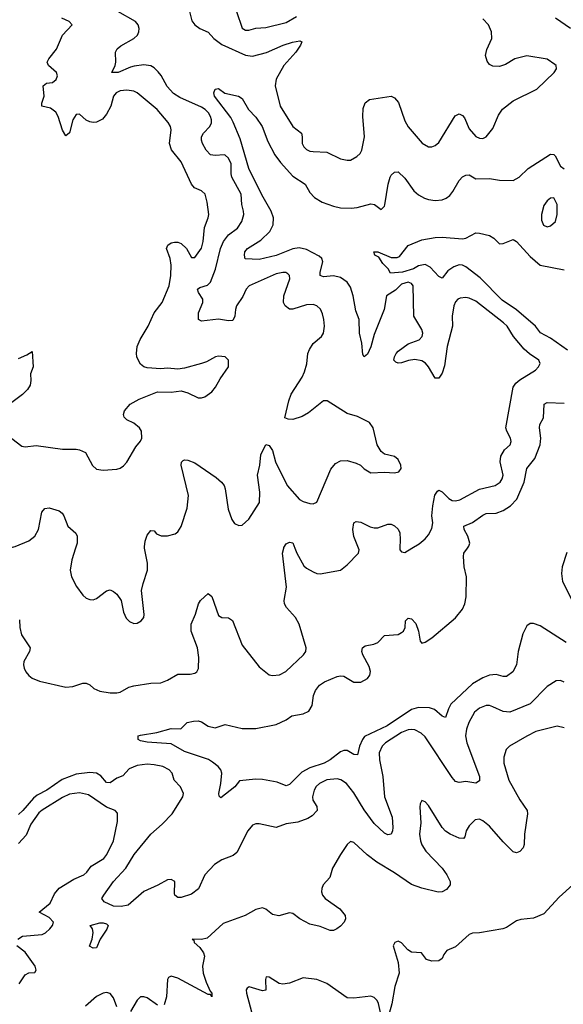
# Model space of a CAD drawing. Header units: inches. Extents: x 1843162 to 1959474, y 907081 to 1016326.
# Tile 428 of 656: x 1903517 to 1906726, y 967305 to 973121. Entities that reach past the tile are written whole.
import ezdxf

# ---------------------------------------------------------------- set-up
doc = ezdxf.new("R2010")
doc.units = ezdxf.units.IN
doc.header["$MEASUREMENT"] = 0
doc.layers.add('B9906', color=7, linetype='Continuous')
doc.layers.add('B9907', color=7, linetype='Continuous')

msp = doc.modelspace()

# ---------------------------------------------------------------- linework, layer by layer
at = {"layer": 'B9906', "color": 5}
for points, elevation in [([(1903516.3, 969576.3), (1903518, 969530), (1903528, 969488), (1903578.8, 969410), (1903574.8, 969390), (1903541.6, 969330), (1903538.4, 969310), (1903543.1, 969290), (1903552.4, 969270), (1903570, 969248.2), (1903590, 969232.4), (1903633.3, 969213.3), (1903790, 969178.7), (1903830, 969181.6), (1903890, 969201.6), (1903910, 969202), (1903930, 969193), (1903954.8, 969170), (1903990, 969154.4), (1904050, 969144.9), (1904090, 969144.4), (1904110, 969148.5), (1904161.8, 969178.2), (1904190, 969187.2), (1904290, 969201.7), (1904350, 969204), (1904390, 969219.6), (1904450, 969255.6), (1904524, 969256), (1904550, 969260.4), (1904562, 969270), (1904571.7, 969288.3), (1904574.6, 969354.6), (1904565.8, 969410), (1904529.9, 969510), (1904528.7, 969550), (1904555.4, 969610), (1904572, 969670), (1904584.5, 969690), (1904630, 969730.8), (1904650, 969714.8), (1904690, 969602), (1904710, 969590.4), (1904750, 969588.8), (1904772.4, 969572.4), (1904830, 969426.4), (1904930, 969299.3), (1904990, 969250.5), (1905010, 969246.4), (1905050, 969252), (1905088.6, 969271.4), (1905192.7, 969370), (1905206.6, 969390), (1905207.3, 969410), (1905166.9, 969550), (1905144.4, 969590), (1905091.1, 969650), (1905080.3, 969670), (1905077.4, 969690), (1905091.6, 969770), (1905068.9, 969970), (1905075.6, 970000)], 540), ([(1903846.5, 970000), (1903824.8, 969930), (1903813.7, 969870), (1903821.7, 969830), (1903852.4, 969772.4), (1903890, 969722), (1903910, 969704.9), (1903930, 969695.5), (1903950, 969694.9), (1903970, 969701.6), (1904030, 969748), (1904050, 969752.4), (1904070, 969743), (1904090, 969727.3), (1904115.5, 969690), (1904130, 969622), (1904146, 969586), (1904165.8, 969565.8), (1904190, 969554.8), (1904210, 969556), (1904234, 969570), (1904249, 969590), (1904252.1, 969607.9), (1904236.3, 969750), (1904244.7, 969790), (1904271.1, 969870), (1904271.1, 969910), (1904254.2, 970000)], 560), ([(1906742.3, 969442.3), (1906590, 969540.3), (1906550, 969554.8), (1906530, 969554), (1906510, 969541.3), (1906486.1, 969493.9), (1906459.6, 969390), (1906449.1, 969310), (1906427.4, 969270), (1906390, 969241.7), (1906370, 969241.7), (1906330, 969252.5), (1906290, 969249), (1906250, 969234.3), (1906190, 969198.4), (1906062.2, 969077.8), (1906047.1, 969050), (1906030, 968999.5), (1906010, 969006.3), (1905965.9, 969045.9), (1905936.3, 969056.3), (1905870, 969058), (1905830, 969046.2), (1905685.8, 968950), (1905552.8, 968887.2), (1905539.8, 968870), (1905523, 968830), (1905510, 968779.3), (1905490, 968780.5), (1905450, 968804.8), (1905430, 968803.8), (1905410, 968796.5), (1905349.1, 968750), (1905314.9, 968730), (1905230, 968701.9), (1905182.9, 968677.1), (1905110, 968603.9), (1905090, 968596), (1905037.1, 968617.1), (1904950, 968632.7), (1904910, 968635), (1904814.8, 968625.2), (1904787.2, 968590), (1904704.7, 968524.7), (1904694, 968534), (1904692.7, 968550), (1904704.5, 968610), (1904709.6, 968670), (1904704.2, 968690), (1904688.2, 968710), (1904655.8, 968735.8), (1904630.7, 968750.7), (1904490, 968798.8), (1904410, 968843.5), (1904270, 968852.7), (1904230, 968861.2), (1904215.3, 968870), (1904215.3, 968890), (1904230, 968894.9), (1904326, 968910), (1904410, 968934), (1904467.3, 968932.7), (1904506, 968970), (1904542, 968978), (1904570, 968978.8), (1904590, 968974), (1904630, 968947.3), (1904670, 968939.1), (1904730, 968958.8), (1904830, 968933.4), (1904910, 968933.4), (1905030, 968957.1), (1905090, 968985.5), (1905122.7, 969010), (1905190, 969020.2), (1905222.7, 969037.3), (1905242.6, 969070), (1905251.7, 969130), (1905261.9, 969158.1), (1905285.7, 969190), (1905315.1, 969210), (1905390, 969241.3), (1905410, 969244.9), (1905430, 969242.6), (1905490, 969208.2), (1905530, 969207.2), (1905570, 969228.9), (1905584.4, 969250), (1905588.2, 969271.8), (1905580.5, 969300.5), (1905542.4, 969370), (1905537, 969390), (1905541.2, 969410), (1905557, 969423), (1905606.6, 969433.4), (1905630, 969443), (1905670, 969482.8), (1905750, 969490.5), (1905770, 969500.4), (1905782, 969510), (1905791.5, 969530), (1905793.2, 969570), (1905810, 969586.8), (1905830, 969582), (1905854.6, 969554.6), (1905870.2, 969510.2), (1905880.5, 969450), (1905890, 969439.1), (1905910, 969444.9), (1905950, 969470.4), (1906090, 969588.9), (1906130, 969639.5), (1906144.8, 969670), (1906152, 969712), (1906153.3, 969830), (1906141, 969890), (1906135.8, 969950), (1906138.5, 969970), (1906160.2, 970000)], 520), ([(1905141.2, 970000), (1905152.1, 969970), (1905194.8, 969894.8), (1905210, 969881.1), (1905250, 969859.5), (1905270, 969850.4), (1905290, 969848), (1905410, 969870.5), (1905450, 969900.4), (1905515.8, 969970), (1905521.1, 969990), (1905517, 970000)], 540), ([(1905759.8, 970000), (1905759.8, 969999.8), (1905761, 969990), (1905770, 969978), (1905790, 969974.8), (1905831.5, 970000)], 540), ([(1906747, 969973), (1906718.4, 969890), (1906715.2, 969850), (1906721.9, 969801.9), (1906777.4, 969690)], 520), ([(1906730, 969208), (1906710, 969218), (1906684.4, 969215.6), (1906630, 969181.7), (1906530, 969080.3), (1906410, 969030.7), (1906370, 969034.6), (1906310, 969062.8), (1906290, 969069.8), (1906270, 969069.8), (1906230, 969054.5), (1906202.4, 969030), (1906167.7, 968970), (1906154.2, 968930), (1906148.8, 968890), (1906155.9, 968850), (1906231.5, 968650), (1906230, 968625.1), (1906210, 968612.1), (1906150, 968621), (1906110, 968614.7), (1906090, 968622), (1906070, 968644.7), (1905910, 968885.3), (1905886.2, 968906.2), (1905850, 968925.8), (1905830, 968928.9), (1905810, 968925.8), (1905770, 968910.5), (1905675.6, 968850), (1905655.8, 968830), (1905638.3, 968790), (1905639.8, 968750), (1905660.8, 968650), (1905670.1, 968530.1), (1905715.5, 968410), (1905719.7, 968350), (1905718, 968330), (1905710, 968309.6), (1905690, 968306.2), (1905670, 968315.3), (1905610, 968372.3), (1905550, 968453.4), (1905490, 968553.5), (1905445.1, 968610), (1905411.6, 968631.6), (1905390, 968637.5), (1905330, 968630.5), (1905286.5, 968610), (1905267.6, 968592.4), (1905255.2, 968570), (1905245.5, 968530), (1905247.7, 968510), (1905270, 968472.7), (1905272.4, 968450), (1905242.5, 968417.5), (1905217.7, 968402.3), (1905159, 968381), (1905089.5, 968370.5), (1905030, 968349.6), (1904930, 968371.8), (1904910, 968372), (1904890, 968362.7), (1904863, 968330), (1904797.8, 968202.2), (1904775.9, 968184.1), (1904710, 968158.3), (1904666.7, 968130), (1904609.1, 968070.9), (1904572.1, 967987.9), (1904530, 967956.2), (1904470, 967936.2), (1904450, 967937), (1904432.7, 967950), (1904430, 967958), (1904432.6, 968030), (1904410, 968041.7), (1904390, 968040.4), (1904332.1, 968007.9), (1904250, 967971.1), (1904157.6, 967890), (1904116.6, 967883.4), (1904070, 967885.1), (1904015.6, 967910), (1904001.1, 967930), (1904012.6, 967950), (1904070.8, 968030), (1904143.9, 968110), (1904192.1, 968190), (1904289.9, 968310.1), (1904357.3, 968370), (1904415.8, 968430), (1904478.9, 968530), (1904483, 968550), (1904465.6, 968590), (1904429, 968629), (1904415.8, 968670), (1904399.7, 968690), (1904360.7, 968710), (1904310, 968719.3), (1904270, 968722.9), (1904210, 968715.4), (1904163, 968697), (1904126.1, 968653.9), (1904090, 968641.5), (1904050, 968614), (1904030, 968615), (1903994.9, 968654.9), (1903970, 968671), (1903930, 968674.9), (1903850, 968664), (1903767.9, 968632.1), (1903677.1, 968570), (1903620.4, 968539.6), (1903598.2, 968521.8), (1903536.1, 968450), (1903510, 968426.8)], 540), ([(1906730, 968937.4), (1906690, 968948.4), (1906564, 968916), (1906510.1, 968889.9), (1906408, 968830), (1906388.5, 968810), (1906374.3, 968765.7), (1906374.7, 968730), (1906403.8, 968630), (1906470, 968513.7), (1906512.9, 968450), (1906514.3, 968430), (1906496.5, 968310), (1906494.6, 968250), (1906488.5, 968230), (1906470, 968207.8), (1906450, 968199.7), (1906430, 968205.4), (1906370, 968264.8), (1906290, 968358), (1906250, 968389.7), (1906230, 968398.9), (1906206.1, 968393.9), (1906170, 968359.5), (1906152.4, 968330), (1906145.2, 968294.8), (1906136.1, 968283.9), (1906110, 968286), (1906058, 968310), (1906030, 968328.3), (1906009.7, 968350), (1905930, 968479.3), (1905910, 968501.2), (1905890, 968508.7), (1905880.7, 968490), (1905879.3, 968470), (1905883.8, 968376.2), (1905876.9, 968310), (1905881.8, 968270), (1905890, 968246.4), (1905913.8, 968210), (1906010.1, 968110.1), (1906038.3, 968070), (1906057.1, 968030), (1906057.1, 968010), (1906035.8, 967984.2), (1906010, 967969.7), (1905987.2, 967967.2), (1905890, 967991.3), (1905830, 968012.4), (1905730, 968082.6), (1905624.9, 968144.9), (1905567.2, 968187.2), (1905490, 968260.7), (1905470, 968266), (1905450, 968249.4), (1905410, 968189.6), (1905362.6, 968110), (1905346.7, 968053.3), (1905308.5, 968010), (1905300.5, 967990), (1905298, 967970), (1905304.4, 967950), (1905320.3, 967930), (1905407.2, 967870), (1905438, 967830), (1905439, 967810), (1905431.5, 967790), (1905410, 967766), (1905389.2, 967750.8), (1905370, 967740.5), (1905350, 967740.4), (1905290, 967765.1), (1905230, 967778.8), (1905171.2, 967810), (1905130, 967841.5), (1905110, 967845.3), (1905047.3, 967827.3), (1905010, 967836.3), (1904970, 967866.6), (1904950, 967875.1), (1904910, 967864.5), (1904846.8, 967830), (1904717.3, 967782.7), (1904623.2, 967696.8), (1904590, 967688.9), (1904534.8, 967690), (1904543.9, 967683.9), (1904546.9, 967670), (1904580.9, 967640.9), (1904602.7, 967610), (1904607.2, 967590), (1904595.2, 967530), (1904598.9, 967490), (1904616.8, 967436.8), (1904641.8, 967381.8), (1904651.4, 967370), (1904650.3, 967349.7), (1904643.1, 967363.1), (1904630, 967363), (1904450, 967459.7), (1904410, 967472.3), (1904395.9, 967464.1), (1904388.6, 967451.4), (1904383.1, 967350), (1904370, 967302)], 560), ([(1903505.1, 967690), (1903533, 967707), (1903650, 967718.4), (1903670, 967728.2), (1903695.1, 967750), (1903709.8, 967770), (1903716, 967790), (1903690, 967817.3), (1903632.3, 967850), (1903696.8, 967903.2), (1903722.2, 967957.8), (1903749, 967991), (1903836, 968044), (1903895.1, 968070), (1903914, 968086), (1903939.5, 968120.5), (1904013.2, 968166.8), (1904030.7, 968190), (1904070.9, 968270), (1904094.1, 968385.9), (1904094, 968434), (1904081.2, 968450), (1904030, 968469.7), (1903922, 968542), (1903870, 968553.9), (1903810, 968545.9), (1903770, 968525.9), (1903650, 968452.2), (1903630, 968435.5), (1903582.1, 968370), (1903555.4, 968304.6), (1903510, 968255.9)], 560), ([(1906782.4, 968010), (1906702.2, 967937.8), (1906610, 967839.7), (1906550, 967813.3), (1906474.2, 967805.8), (1906450, 967798.4), (1906390, 967759.5), (1906368.5, 967751.5), (1906230, 967727.6), (1906190, 967725.1), (1906170, 967717), (1906090, 967645.1), (1906038, 967622), (1906019.9, 967600.1), (1906010, 967575.3), (1905990, 967562.7), (1905950, 967559.3), (1905918, 967570), (1905889.2, 967609.2), (1905830, 967613.6), (1905807, 967627), (1905770, 967669.2), (1905750, 967679), (1905730.7, 967669.3), (1905720.7, 967650), (1905751.5, 967551.5), (1905756.1, 967490), (1905731.1, 967410), (1905713, 967307), (1905696.9, 967250)], 580), ([(1903513.8, 967426.2), (1903550, 967479.3), (1903570, 967490.2), (1903606.2, 967493.8), (1903613.1, 967506.9), (1903608.2, 967530), (1903550, 967613), (1903499.5, 967650)], 560), ([(1905650, 967239.3), (1905635.4, 967310), (1905627.3, 967327.3), (1905610, 967345.1), (1905590, 967353.6), (1905490, 967340.5), (1905450, 967344.2), (1905330, 967427.8), (1905270, 967451.1), (1905190, 967461.3), (1905110, 967429.6), (1905070, 967423.6), (1905048.4, 967428.4), (1904990, 967465.2), (1904972, 967468), (1904967.7, 967452.3), (1904970, 967389.2), (1904950, 967384.4), (1904872.2, 967407.8), (1904859.5, 967400.5), (1904853.7, 967390), (1904855.6, 967370), (1904899.5, 967210)], 580), ([(1904089.8, 967290), (1904070, 967342.9), (1904050, 967368.2), (1904030, 967374), (1904010, 967370.9), (1903969.2, 967350.8), (1903905.7, 967294.3)], 560), ([(1904330, 967300.9), (1904270, 967342.9), (1904250, 967349.5), (1904230, 967349.3), (1904210, 967329.2), (1904170, 967262.7)], 560)]:
    msp.add_lwpolyline(points, dxfattribs=dict(at, elevation=elevation))
at = {"layer": 'B9906', "color": 5, "elevation": 540}
msp.add_lwpolyline([(1903950, 967637), (1903928.3, 967648.3), (1903944, 967690), (1903951.3, 967730), (1903947, 967750), (1903932.7, 967770), (1903990, 967787.2), (1904010, 967787.2), (1904030, 967780.2), (1904039.2, 967770), (1904031.8, 967748.2), (1903991.3, 967690), (1903970, 967638)], close=True, dxfattribs=at)
at = {"layer": 'B9907', "color": 5}
for points, elevation in [([(1904508.5, 973208.5), (1904533.5, 973113.5), (1904550.5, 973090), (1904580.7, 973070), (1904630, 973047.2), (1904662.7, 973010), (1904710, 972975.3), (1904850, 972912), (1904890, 972906.1), (1904973.5, 972926.5), (1905072.8, 972970), (1905127.9, 972987.9), (1905170, 972996.5), (1905181.6, 972990), (1905174.7, 972970), (1905146.7, 972930), (1905076.1, 972850), (1905031.1, 972770), (1905025.2, 972730), (1905053.4, 972610), (1905130, 972490.3), (1905179.6, 972450), (1905184.9, 972430), (1905184, 972390), (1905194, 972370), (1905210, 972355.3), (1905230, 972345.2), (1905250, 972342), (1905330, 972339), (1905410, 972299.5), (1905450, 972290.4), (1905470, 972292.2), (1905507.5, 972312.5), (1905525.6, 972330), (1905536, 972350), (1905552.5, 972430), (1905541.8, 972550), (1905543.6, 972596.4), (1905555.6, 972630), (1905581.2, 972650), (1905710, 972670.4), (1905730, 972660.4), (1905752.2, 972632.2), (1905790, 972523), (1905810, 972488.4), (1905892.2, 972392.2), (1905930, 972370.6), (1905950, 972370.5), (1905970, 972378), (1905990, 972396.3), (1906087.3, 972552.7), (1906110, 972566), (1906130, 972555.8), (1906141.8, 972541.8), (1906170, 972476.4), (1906210, 972431.7), (1906230, 972420.9), (1906250, 972419.5), (1906270, 972428.7), (1906310, 972477.6), (1906342.5, 972557.5), (1906367.7, 972592.3), (1906430, 972642), (1906568.6, 972711.4), (1906672.3, 972810), (1906686, 972830), (1906682.7, 972850), (1906676.6, 972856.6), (1906630, 972887), (1906510, 972908.2), (1906438.8, 972890), (1906383.8, 972856.2), (1906350, 972844.2), (1906310, 972846), (1906290, 972857), (1906275.4, 972875.4), (1906266.9, 972910), (1906274.6, 972945.4), (1906304.2, 973010), (1906302.4, 973050), (1906283.5, 973090), (1906250, 973126)], 560), ([(1904254.2, 970000), (1904252.9, 970007.1), (1904258.3, 970041.7), (1904270, 970076), (1904290, 970104.7), (1904310, 970101), (1904324.9, 970084.9), (1904352.2, 970072.2), (1904390, 970072.2), (1904435.2, 970084.8), (1904450, 970096.3), (1904470, 970126.8), (1904504.4, 970235.6), (1904513.1, 970310), (1904469.7, 970490), (1904472, 970508), (1904482, 970518), (1904490, 970522), (1904510, 970518.4), (1904550, 970503.1), (1904677.3, 970417.3), (1904708.9, 970388.9), (1904723, 970370), (1904730.5, 970350), (1904746.4, 970230), (1904768.4, 970168.4), (1904784.7, 970144.7), (1904810, 970134), (1904830, 970134.8), (1904869.4, 970170), (1904931.6, 970270), (1904934.3, 970330), (1904921.3, 970430), (1904934.7, 970490), (1904940.5, 970550), (1904970, 970611), (1904990, 970606.8), (1905010, 970576), (1905027.4, 970510), (1905095, 970370), (1905167.5, 970287.5), (1905190, 970275), (1905230, 970263.9), (1905250, 970262.3), (1905270, 970270.4), (1905353.3, 970466.7), (1905380.4, 970499.6), (1905410, 970515.6), (1905450, 970516.9), (1905502.3, 970502.3), (1905528.9, 970488.9), (1905550, 970467.7), (1905590, 970444.9), (1905670, 970448), (1905730, 970444.9), (1905755.3, 970450), (1905769, 970471), (1905766, 970490), (1905750, 970524), (1905730, 970540.9), (1905670, 970554.5), (1905649.7, 970569.7), (1905627.8, 970610), (1905604.2, 970710), (1905581, 970741), (1905510, 970776.3), (1905450, 970795.8), (1905332.7, 970870), (1905310, 970869.6), (1905222, 970798), (1905183.7, 970776.3), (1905130, 970759.7), (1905101, 970761), (1905082.7, 970770), (1905105.3, 970870), (1905119.3, 970910), (1905184.1, 971010), (1905198.3, 971041.7), (1905211.1, 971088.9), (1905218.3, 971150), (1905226.5, 971173.5), (1905250, 971208.8), (1905298, 971250), (1905309.8, 971270.2), (1905316.8, 971310), (1905312.9, 971350), (1905304, 971384), (1905291.6, 971411.6), (1905270.7, 971430.7), (1905250, 971438.2), (1905210, 971437.8), (1905130, 971411), (1905110, 971411.1), (1905083.5, 971430), (1905074.8, 971450), (1905075.8, 971490), (1905112.1, 971590), (1905109.6, 971610), (1905100.1, 971620.1), (1905087.2, 971627.2), (1905070, 971628.6), (1905030, 971620.2), (1904871.8, 971550), (1904853.8, 971530), (1904833.9, 971486.1), (1904796.9, 971430), (1904790.2, 971410), (1904786.9, 971370), (1904775, 971345), (1904750, 971341.4), (1904690, 971351.4), (1904590, 971340.4), (1904572, 971350), (1904572.6, 971390), (1904598, 971450), (1904597.2, 971470), (1904571.8, 971510), (1904567, 971530), (1904579.8, 971540.2), (1904626.2, 971553.8), (1904642.9, 971570), (1904673.4, 971646.6), (1904702.2, 971770), (1904718.9, 971810), (1904749.9, 971850.1), (1904802.5, 971890), (1904828.1, 971930), (1904839.3, 971970), (1904838.4, 971990), (1904827.1, 972030), (1904824.5, 972090), (1904769.3, 972190), (1904764.4, 972210), (1904765.6, 972270), (1904750, 972302.7), (1904730, 972321.4), (1904722.9, 972322.9), (1904670, 972318), (1904643, 972323), (1904616.8, 972350), (1904595.9, 972390), (1904589.8, 972410), (1904590.8, 972430), (1904602.4, 972450), (1904639.4, 972490), (1904648.5, 972511.5), (1904649.2, 972530), (1904643.2, 972550), (1904631.9, 972570), (1904612.3, 972590), (1904590, 972604), (1904461.8, 972661.8), (1904424.6, 972684.6), (1904387, 972727), (1904351.1, 972791.1), (1904333.4, 972813.4), (1904310, 972837.2), (1904290, 972848.4), (1904250, 972853.9), (1904192.8, 972847.2), (1904170, 972841.6), (1904097.3, 972810), (1904061.2, 972810), (1904079.8, 972850), (1904083.9, 972870), (1904081.3, 972930), (1904091.9, 972948.1), (1904114.1, 972965.9), (1904189.6, 973010), (1904211.3, 973030), (1904220.4, 973050), (1904221.5, 973070), (1904215.3, 973090), (1904199.7, 973110), (1904096, 973170)], 560), ([(1904796.9, 973170), (1904830, 973070.6), (1904850, 973058.3), (1904870, 973058.3), (1904910, 973070.2), (1904970, 973074.9), (1905090, 973104.8), (1905150, 973139.2)], 580), ([(1903470, 970646.8), (1903530, 970602.8), (1903550, 970597.3), (1903614.8, 970605.2), (1903770, 970584.4), (1903850, 970584.9), (1903870, 970581.3), (1903905.1, 970565.1), (1903947.1, 970487.1), (1903970, 970466.8), (1904010, 970459.3), (1904090, 970466.4), (1904110, 970472.7), (1904130, 970486.4), (1904150, 970508), (1904202.8, 970597.2), (1904230, 970630.8), (1904238, 970650), (1904235.1, 970690), (1904223.6, 970710), (1904190, 970738), (1904150, 970757), (1904133.8, 970773.8), (1904129.6, 970790), (1904136.2, 970810), (1904169.8, 970850.2), (1904221.1, 970878.9), (1904330, 970923), (1904410, 970920.5), (1904470, 970928.2), (1904510, 970918), (1904570, 970888), (1904590, 970887.7), (1904610, 970894), (1904650, 970922.8), (1904672.3, 970950), (1904699.6, 971000.4), (1904749.4, 971070), (1904749.3, 971110), (1904730, 971129.3), (1904690, 971134), (1904672, 971130), (1904619.5, 971100.5), (1904590.4, 971089.6), (1904490, 971062.9), (1904450, 971057), (1904390, 971062.4), (1904350, 971059.7), (1904270, 971065.4), (1904250, 971071.2), (1904230, 971087.3), (1904221.1, 971101.1), (1904209, 971129), (1904205.8, 971150), (1904209.8, 971190), (1904227.5, 971232.5), (1904275.4, 971310), (1904309.7, 971390), (1904357.7, 971450), (1904399.8, 971550), (1904409.8, 971610), (1904411.1, 971671.1), (1904405.7, 971710), (1904383.5, 971770), (1904390.9, 971789.1), (1904410, 971803.1), (1904430, 971807.7), (1904450, 971806.5), (1904470, 971798.3), (1904501.7, 971770), (1904530, 971717.3), (1904536.3, 971716.3), (1904550, 971715.5), (1904590, 971770.6), (1904599.1, 971810), (1904607.3, 971892.7), (1904629.7, 971950), (1904632.4, 971970), (1904624.2, 972044.2), (1904611.5, 972090), (1904589.3, 972110), (1904548.9, 972128.9), (1904530, 972149.6), (1904470, 972280.9), (1904412.1, 972352.1), (1904401.1, 972390), (1904410.9, 972470.9), (1904406.6, 972490), (1904393.8, 972513.8), (1904328.2, 972590), (1904209.9, 972689.9), (1904190, 972698.9), (1904150, 972705.7), (1904110, 972700.7), (1904086, 972690), (1904070.2, 972670), (1904054.8, 972610), (1904030, 972563.5), (1904006.1, 972533.9), (1903970, 972516.2), (1903950, 972513.8), (1903930, 972517.6), (1903908.4, 972528.4), (1903870, 972562.4), (1903850, 972560.5), (1903831, 972529), (1903810, 972453.2), (1903790, 972435.1), (1903770, 972469.4), (1903743.2, 972550), (1903730, 972575.4), (1903698.6, 972598.6), (1903647, 972610), (1903648, 972628), (1903662, 972670), (1903656.2, 972730), (1903674.5, 972745.5), (1903710, 972750.3), (1903732, 972768), (1903739.7, 972790), (1903734.7, 972810), (1903687.3, 972850), (1903679.7, 972870), (1903688, 972890), (1903733.1, 972946.9), (1903770, 973030.3), (1903825.6, 973090), (1903809.7, 973110), (1903766.3, 973130)], 580), ([(1906768.4, 973070), (1906679.5, 973130)], 540), ([(1905831.5, 970000), (1905874.1, 970025.9), (1905910, 970054.4), (1905930, 970078.4), (1905950, 970116.3), (1905955.9, 970150), (1905950.5, 970190.5), (1905955.2, 970250), (1905967.6, 970312.4), (1905983, 970337), (1905990, 970341.7), (1906010, 970332.7), (1906050, 970291.9), (1906070, 970281.2), (1906090, 970279), (1906115.3, 970284.7), (1906230, 970347.2), (1906323.7, 970370), (1906353.1, 970390), (1906365.3, 970410), (1906370.7, 970430), (1906352.1, 970510), (1906357.7, 970542.3), (1906378.7, 970581.3), (1906411.5, 970610), (1906418, 970630), (1906414.7, 970650), (1906391.5, 970690), (1906386, 970710), (1906429.8, 970950), (1906446.4, 970973.6), (1906470, 970994.7), (1906560.7, 971050), (1906579.5, 971070), (1906589.5, 971090), (1906580.7, 971110), (1906526.6, 971146.6), (1906494.9, 971174.9), (1906432.4, 971250), (1906394, 971310), (1906372.3, 971330), (1906210, 971458.5), (1906170, 971476.9), (1906150, 971479.7), (1906115.9, 971475.9), (1906103, 971470), (1906090, 971455.1), (1906078.7, 971430), (1906070.3, 971370), (1906071.3, 971310), (1906039.3, 971190), (1906023.5, 971076.5), (1906010, 971033.2), (1905990, 971003.7), (1905970, 971003.7), (1905930.7, 971070.7), (1905912.2, 971092.2), (1905890, 971105.4), (1905850, 971114.3), (1905811.5, 971108.5), (1905770, 971094), (1905750, 971092.7), (1905738, 971098), (1905726, 971110), (1905729.3, 971129.3), (1905738.4, 971150), (1905750, 971163), (1905810, 971206.7), (1905874.5, 971230), (1905892.8, 971250), (1905895.8, 971270), (1905890, 971292), (1905842.7, 971370), (1905839.2, 971550), (1905830, 971563), (1905810, 971569.8), (1905770, 971559), (1905735.9, 971524.1), (1905682.9, 971490), (1905668.7, 971410), (1905610, 971262), (1905590, 971189.4), (1905570, 971145.6), (1905550, 971129.4), (1905542.8, 971142.8), (1905537.3, 971210), (1905522.7, 971270), (1905521.4, 971350), (1905501, 971401), (1905486, 971490), (1905470, 971540.7), (1905450, 971571.3), (1905410, 971598.3), (1905370, 971608.7), (1905310, 971602.3), (1905290, 971609.7), (1905290.7, 971630), (1905306.4, 971690), (1905301, 971710), (1905285.2, 971725.2), (1905210, 971763.1), (1905166.6, 971773.4), (1905130, 971768.4), (1905030, 971727.6), (1904930, 971705), (1904847.9, 971707.9), (1904842.9, 971730), (1904846, 971750), (1904861.6, 971770), (1904940.7, 971819.3), (1904993.5, 971870), (1905012.9, 971910), (1905014.4, 971950), (1905000.7, 971990), (1904946.9, 972086.9), (1904870, 972241.3), (1904818.1, 972418.1), (1904776.6, 972516.6), (1904762.6, 972542.6), (1904666, 972670), (1904663.1, 972690), (1904670, 972710.2), (1904690, 972714.3), (1904727.7, 972687.7), (1904809, 972669), (1904830, 972655.5), (1904866.5, 972590), (1904910, 972545.2), (1904948.5, 972490), (1904981.8, 972401.8), (1905023.1, 972323.1), (1905056.8, 972276.8), (1905130, 972196.9), (1905202.3, 972150), (1905230, 972101.1), (1905257.4, 972070), (1905303.2, 972043.2), (1905370, 972019.7), (1905410, 972010.2), (1905472.6, 972007.4), (1905508.2, 972011.8), (1905590, 972034), (1905610.3, 972030.3), (1905650, 972000.7), (1905670, 972018.8), (1905672.5, 972027.5), (1905690.9, 972149.1), (1905704, 972190), (1905710, 972202), (1905730, 972220.4), (1905750, 972222.4), (1905790, 972184.2), (1905844, 972110), (1905870, 972086.5), (1905906.2, 972066.2), (1905930, 972059.1), (1905970, 972053.6), (1906010, 972057.4), (1906033.8, 972066.2), (1906056.5, 972083.5), (1906074.1, 972105.9), (1906110, 972171.6), (1906130, 972193.4), (1906150, 972203.6), (1906170, 972204.9), (1906210, 972180.4), (1906290, 972182.3), (1906350, 972173), (1906430, 972170.3), (1906466, 972190), (1906518.8, 972241.2), (1906650, 972326), (1906670, 972324.9), (1906677.4, 972317.4), (1906710, 972256), (1906730, 972241)], 540), ([(1906750.6, 971170), (1906650, 971239), (1906591, 971271), (1906561.2, 971310), (1906450, 971408.2), (1906364.4, 971464.4), (1906235.8, 971595.8), (1906150, 971661.4), (1906130, 971670.7), (1906110, 971672.5), (1906079.3, 971660.7), (1906043.2, 971636.8), (1906010, 971594.5), (1905990, 971603.6), (1905940, 971660), (1905910, 971674.4), (1905870, 971667.3), (1905840.9, 971650), (1905777.3, 971630), (1905704.7, 971624.7), (1905692.7, 971650), (1905660.1, 971680.1), (1905637.7, 971717.7), (1905614, 971730), (1905608, 971750), (1905631.3, 971750), (1905710, 971717.1), (1905744.1, 971715.9), (1905758, 971722), (1905810, 971787.3), (1905890, 971820.3), (1905970, 971835.2), (1906010, 971836.9), (1906130, 971825.8), (1906150, 971831.3), (1906210, 971862.6), (1906230, 971861.1), (1906290, 971846.7), (1906316.3, 971830), (1906350, 971798), (1906370, 971799.3), (1906430, 971823), (1906450, 971810.4), (1906530, 971723.2), (1906590, 971670.3), (1906730, 971643.9)], 520), ([(1903510, 971120.2), (1903559.3, 971140.7), (1903590, 971162), (1903595.6, 971070), (1903580.4, 971030), (1903582, 970990), (1903577.6, 970962.4), (1903562.3, 970937.7), (1903532.6, 970907.4), (1903430.3, 970830)], 580), ([(1906160.2, 970000), (1906168.5, 970011.5), (1906174.8, 970030), (1906162.5, 970070), (1906140.8, 970110), (1906138.7, 970130), (1906190, 970151.5), (1906250, 970195.2), (1906270, 970204.2), (1906330, 970206.5), (1906370, 970221.7), (1906413.6, 970250), (1906451.5, 970288.5), (1906494.9, 970390), (1906509.9, 970470.1), (1906557.9, 970530), (1906589.1, 970610), (1906593.6, 970650), (1906584.8, 970710), (1906587.2, 970730), (1906608.7, 970770), (1906611.8, 970850), (1906630, 970860.9), (1906730, 970856.6)], 520), ([(1903452.2, 970000), (1903490, 970010.1), (1903570, 970042.3), (1903607, 970070), (1903627.3, 970110), (1903647.5, 970212.5), (1903666, 970234), (1903690, 970237), (1903750, 970220.3), (1903766.8, 970206.8), (1903778, 970190), (1903800.3, 970130), (1903847.7, 970087.7), (1903856.4, 970070), (1903855.8, 970030), (1903846.5, 970000)], 560), ([(1905517, 970000), (1905488.3, 970068.3), (1905482.4, 970110), (1905489.4, 970150), (1905503.6, 970156.4), (1905530, 970152.2), (1905585.4, 970125.4), (1905610, 970119), (1905630, 970119), (1905690, 970141.7), (1905710, 970142), (1905730, 970132), (1905750, 970112.7), (1905760.3, 970090), (1905763.1, 970050), (1905759.8, 970000)], 540), ([(1905075.6, 970000), (1905076.4, 970003.6), (1905090, 970024.9), (1905110, 970035.5), (1905130, 970030.7), (1905141.2, 970000)], 540)]:
    msp.add_lwpolyline(points, dxfattribs=dict(at, elevation=elevation))
at = {"layer": 'B9907', "color": 5, "elevation": 540}
msp.add_lwpolyline([(1906670, 972069), (1906650, 972066), (1906630, 972052), (1906610, 972022.7), (1906596, 971970), (1906597.2, 971937.2), (1906607.9, 971907.9), (1906630, 971898.4), (1906650, 971903.1), (1906678.7, 971930), (1906689.6, 971970), (1906689.5, 972030)], close=True, dxfattribs=at)

doc.saveas('drawing.dxf')
